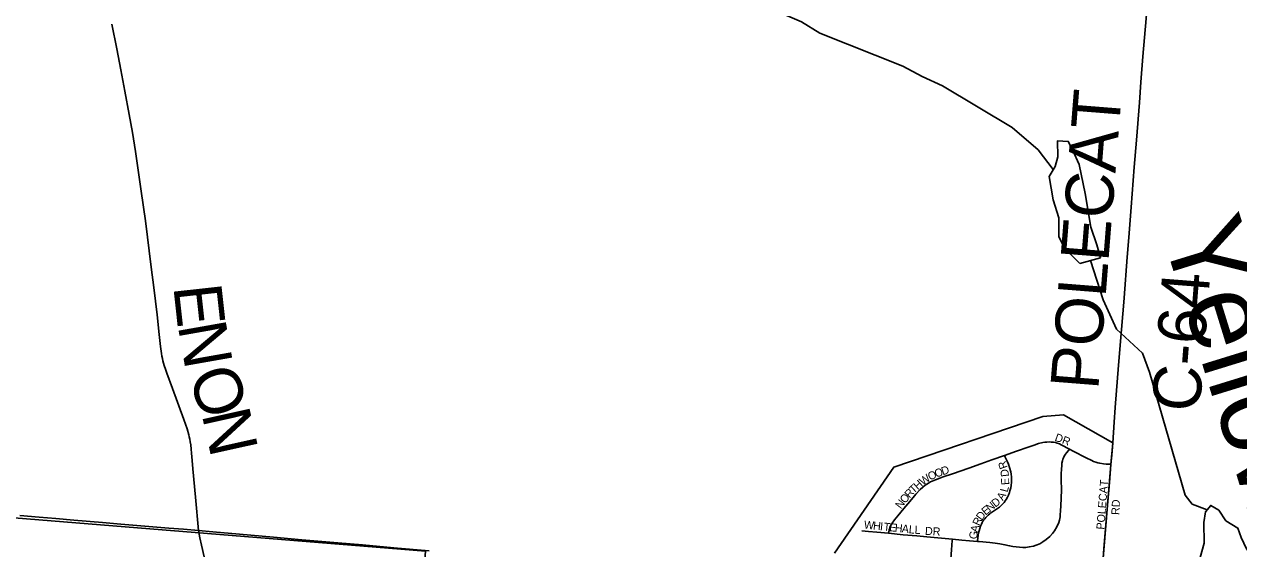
# Model space of a CAD drawing. Extents: x 1410790 to 1770854, y 448063 to 770588.
# Drawn here: x 1571387 to 1578975, y 663114 to 666393 of the extents above; entities that cross this region are included whole.
import ezdxf

# ---------------------------------------------------------------- set-up
doc = ezdxf.new("R2010")
doc.units = 0
for name, color, linetype in [('GM_X_City_Street', 7, 'Continuous'), ('GM_X_City_Street_Text', 7, 'Continuous'), ('GM_X_Corporation', 7, 'Continuous'), ('GM_X_County_Road', 7, 'Continuous'), ('GM_X_County_Road_Text', 7, 'Continuous'), ('GM_X_Minor_Lake', 7, 'Continuous'), ('GM_X_Minor_River', 7, 'Continuous'), ('GM_X_Minor_River_Text', 7, 'Continuous'), ('GM_X_Section', 7, 'Continuous')]:
    doc.layers.add(name, color=color, linetype=linetype)

msp = doc.modelspace()

# ---------------------------------------------------------------- linework, layer by layer
at = {"layer": 'GM_X_City_Street'}
for points in [[(1577342.5, 663160.2), (1577352.1, 663159.4), (1577420.6, 663153.2), (1577452, 663149), (1577482.1, 663144.4), (1577513.8, 663139), (1577543, 663133.2), (1577564, 663129), (1577584.4, 663125.7), (1577604, 663123.4), (1577625.2, 663121.8), (1577644.7, 663122.3), (1577665.8, 663125.1), (1577691.5, 663130.1), (1577709.8, 663136.2), (1577731, 663145.7), (1577750.2, 663156.6), (1577771.6, 663171.7), (1577793.8, 663191), (1577811.5, 663210.1), (1577823.4, 663225.8), (1577838.5, 663250.7), (1577849.7, 663277.7), (1577854.3, 663293.2), (1577858.1, 663312.9), (1577859.6, 663326.1), (1577862, 663351.4), (1577864.1, 663382.3), (1577866.8, 663479.2), (1577865.2, 663547.5), (1577866.2, 663582.8), (1577867.1, 663612.2), (1577868.9, 663633.9), (1577870.4, 663650), (1577872.9, 663663), (1577876.2, 663673), (1577879.1, 663681.9), (1577884.2, 663691.8), (1577888.3, 663698.5), (1577893, 663705.1), (1577898.4, 663713.4), (1577910.3, 663729.2), (1577916.8, 663737.2)], [(1577512.2, 663697), (1577585.7, 663723.2), (1577659.6, 663749.2), (1577696.7, 663762.1), (1577724.5, 663771.6), (1577749.8, 663778.2), (1577762.7, 663780.2), (1577774.9, 663781.2), (1577789.6, 663782.2), (1577803.8, 663781.2), (1577817.5, 663779.7), (1577829.8, 663777.3), (1577840.6, 663773.9), (1577854.2, 663769.5), (1577865.1, 663764.6), (1577916.8, 663737.2)], [(1577916.8, 663737.2), (1577940.4, 663724.6), (1578021.7, 663681.7), (1578057, 663664.8), (1578068.1, 663659.9), (1578081.4, 663655.6), (1578094, 663651.5), (1578106.4, 663648.5), (1578129.3, 663644.7), (1578147.4, 663642.7), (1578171.4, 663641.8), (1578176.5, 663641.2)], [(1578176.5, 663641.2), (1578181.4, 663698.3), (1578188.1, 663775.8)], [(1576787.4, 663210.9), (1576788.8, 663218.9), (1576791.3, 663232.1), (1576793.2, 663239.5), (1576795.2, 663247.3), (1576799.6, 663257.6), (1576806.5, 663269.8), (1576814, 663280.6), (1576819.6, 663287.8), (1576824.8, 663294.3), (1576844.9, 663320.1), (1576882.7, 663366.1), (1576918.9, 663410.2), (1576948, 663445.6), (1576957.2, 663454.9), (1576983.7, 663483.7), (1577001.7, 663499.3), (1577015.7, 663511), (1577025.7, 663517.9), (1577037, 663524.3), (1577049.2, 663531.4), (1577080, 663545.4), (1577106.3, 663555.6), (1577127.9, 663563.5), (1577187.3, 663582.3), (1577288.7, 663618), (1577363.5, 663644.3), (1577431.1, 663669.3), (1577511.7, 663696.8), (1577512.2, 663697)], [(1577342.5, 663160.2), (1577343.2, 663165.9), (1577349.2, 663213.4), (1577352.4, 663226.1), (1577356.3, 663240.8), (1577361.5, 663255.1), (1577367.2, 663268.5), (1577371.7, 663278.1), (1577376.2, 663285.9), (1577381.9, 663294.1), (1577387.5, 663301.5), (1577394, 663309.3), (1577400.9, 663316.3), (1577409.9, 663324.4), (1577419.6, 663332.3), (1577426.3, 663337.8), (1577430.5, 663340.6), (1577443.1, 663349.3), (1577467.9, 663365.9), (1577480.4, 663374.9), (1577490.8, 663384.6), (1577500.4, 663394), (1577508.9, 663403.8), (1577516, 663413.5), (1577522.1, 663422.6), (1577529.5, 663435.6), (1577535.5, 663448.9), (1577541.6, 663464.7), (1577545.5, 663476.7), (1577549.9, 663494.2), (1577552.4, 663508.8), (1577555.5, 663530.3), (1577555.9, 663551.5), (1577554.6, 663563.7), (1577552.9, 663580.2), (1577550.3, 663593.8), (1577542.3, 663622.3), (1577536, 663641.8), (1577528.1, 663660.9), (1577516.4, 663687), (1577512.2, 663697)], [(1578103, 662748.8), (1578117.2, 662910.4), (1578132.9, 663115.8), (1578146.2, 663289.7), (1578166.8, 663528.5), (1578176.5, 663641.2)], [(1576619.4, 663225.6), (1576662.5, 663222.4), (1576713.3, 663218.5), (1576787.4, 663210.9)], [(1576787.4, 663210.9), (1576878.9, 663201.6), (1576963.2, 663194.6), (1577025.4, 663189), (1577095.2, 663182.8), (1577186.5, 663173.5)], [(1577160.9, 662819.3), (1577163.3, 662855.2), (1577168, 662924.2), (1577174.5, 663020.8), (1577180.4, 663107.4), (1577184.3, 663165.4), (1577186.5, 663173.5)], [(1577186.5, 663173.5), (1577244.5, 663168.5), (1577293.4, 663164.3), (1577342.5, 663160.2)]]:
    msp.add_lwpolyline(points, dxfattribs=at)
at = {"layer": 'GM_X_Corporation'}
msp.add_lwpolyline([(1576448.3, 663086), (1576819.3, 663623.6), (1577751.6, 663941), (1577880.2, 663951.8), (1578188.1, 663775.8), (1578176.5, 663641.2), (1578103, 662748.8)], dxfattribs=at)
at = {"layer": 'GM_X_County_Road'}
for points in [[(1578258.2, 664682.9), (1578278, 664936.1), (1578288.2, 665060.4), (1578302.7, 665250), (1578322.4, 665498.6), (1578336, 665668.6), (1578354.2, 665904), (1578363.7, 666031.4), (1578376.5, 666191.4), (1578396.3, 666429.8), (1578413.4, 666645.6), (1578424.8, 666773.1), (1578442.4, 666968.9), (1578461.7, 667217.5), (1578475.7, 667390.9), (1578489.9, 667554.2), (1578513.7, 667828.7), (1578526.3, 667978.9), (1578532.4, 668072)], [(1572476, 663228.1), (1572456.8, 663436.6), (1572441.3, 663613.1), (1572437, 663665.9), (1572432.7, 663711.1), (1572430.3, 663737), (1572427.5, 663763.6), (1572424.5, 663783.2), (1572421.4, 663799.5), (1572418.3, 663813.5), (1572415.3, 663825.2), (1572403.9, 663863.2), (1572383.3, 663922.2), (1572313, 664116.3), (1572278.2, 664210.7), (1572269.5, 664236.1), (1572261.9, 664260.2), (1572257.6, 664275), (1572253.7, 664289.5), (1572250, 664304), (1572246.9, 664317.7), (1572244, 664333.6), (1572241.5, 664349.2), (1572238.5, 664378), (1572230.5, 664454.3), (1572217.1, 664575.4), (1572197.2, 664748.2), (1572180.9, 664875.1), (1572145.1, 665164.9), (1572118.5, 665350), (1572082.3, 665596.7), (1572062.5, 665716.5), (1572042.4, 665829.6), (1572015.2, 665974.8), (1571990.9, 666107), (1571966, 666239.3), (1571934.2, 666393.6)], [(1578188.1, 663775.8), (1578196.8, 663905.9), (1578203.3, 663997.6), (1578224, 664262.5), (1578243.2, 664484.8), (1578258, 664681), (1578258.2, 664682.9)], [(1571359.8, 663322), (1571480.6, 663311.3), (1571585.2, 663302.2), (1571696.4, 663292.7), (1571876.2, 663278), (1571990.5, 663267.6), (1572291.1, 663242.6), (1572382.4, 663235.5), (1572476, 663228.1)], [(1572526.8, 662989.5), (1572494.3, 663136.2), (1572484.2, 663181.8), (1572476, 663228.1)], [(1572476, 663228.1), (1572566.1, 663220.6), (1572732.7, 663205), (1572945.1, 663185.8), (1573121.6, 663169.8), (1573347.1, 663150), (1573500.8, 663137.8), (1573608.6, 663128.1), (1573719.8, 663118.2), (1573917.5, 663100.4)]]:
    msp.add_lwpolyline(points, dxfattribs=at)
at = {"layer": 'GM_X_Minor_Lake'}
for points in [[(1578111.3, 664932.4), (1578088.9, 665013.1), (1578051.1, 665124.1), (1578015.3, 665335.2), (1577977, 665516.3), (1577938.7, 665603.3), (1577909.9, 665660), (1577842, 665663.4), (1577844, 665563.2), (1577826.8, 665503.4), (1577789.6, 665442.1), (1577814.7, 665295.3), (1577850.4, 665182.3), (1577850.1, 665066.1), (1577886.7, 664993.2), (1577982.7, 664897)], [(1578111.3, 664932.4), (1577982.7, 664897)], [(1579070.4, 662712), (1579126, 662795), (1579129.4, 662865.1), (1579117, 662949.5), (1579094.6, 663028.1), (1579022.4, 663113.8), (1578989.8, 663184.7), (1578969, 663243.2), (1578894, 663288.9), (1578849.3, 663355.9), (1578800, 663385), (1578767.2, 663345.6), (1578755.9, 663277.7), (1578759.3, 663149.3), (1578733.6, 663059.7), (1578755.8, 662969), (1578747.4, 662852.9), (1578790.9, 662727.8)]]:
    msp.add_lwpolyline(points, dxfattribs=at)
at = {"layer": 'GM_X_Minor_River'}
for points in [[(1577815, 665484), (1577721, 665607.8), (1577559.9, 665747.4), (1577123.4, 666006.9), (1576996.7, 666065.6), (1576876, 666130.2), (1576356.6, 666337.3), (1576244, 666407.7), (1576071.6, 666481.4), (1575669, 666636), (1575285.8, 666758.1), (1575224.5, 666793.4), (1575173.7, 666848.5), (1575127.1, 667021.8), (1575111.5, 667546.9), (1575028.9, 667716.9), (1574978.2, 667780), (1574840, 667863), (1574468.2, 667962.8), (1574300.6, 667974.3), (1574137, 667887.5), (1574080.5, 667856.7), (1573972.4, 667848.9), (1573757.5, 667897.4)], [(1578777.3, 663357.8), (1578684.2, 663393.4), (1578639.4, 663448.5), (1578416.9, 664218.7), (1578373.2, 664335.8), (1578210.4, 664487.5), (1578128, 664669.6), (1578049, 664915.3)]]:
    msp.add_lwpolyline(points, dxfattribs=at)
at = {"layer": 'GM_X_Section'}
msp.add_lwpolyline([(1573893.6, 663098.8), (1573452.8, 657751.2), (1568041.2, 658191.1), (1568545.9, 663531.6)], close=True, dxfattribs=at)

# ---------------------------------------------------------------- texts
at = {"layer": 'GM_X_City_Street_Text'}
for s, rotation, p in [('DR', 339.78046, (1577821.3, 663790.3)), ('R', 109.72193, (1577531.9, 663622.5)), ('W', 35.481, (1577001.3, 663507.7)), ('O', 24.63929, (1577045.7, 663539.6)), ('O', 20.70953, (1577084.9, 663557.6)), ('D', 18.31747, (1577125.5, 663573)), ('D', 96.32358, (1577539.6, 663566.4)), ('T', 42.99044, (1576943.8, 663455.7)), ('H', 41.30313, (1576969.3, 663479.5)), ('E', 90.57346, (1577540.6, 663512.5)), ('POLECAT', 85.46124, (1578134.4, 663232.2)), ('O', 50.2308, (1576890.4, 663393.7)), ('R', 48.0922, (1576918.2, 663427.1)), ('A', 58.62001, (1577501, 663411.9)), ('L', 75.63781, (1577530.2, 663464.3)), ('N', 52.36078, (1576863.8, 663359.2)), ('E', 39.58165, (1577392.7, 663320.4)), ('N', 38.50959, (1577419.7, 663342.6)), ('D', 38.80127, (1577454.3, 663370.2)), ('RD', 86.98901, (1578228.1, 663324.3)), ('W', 354.07195, (1576631.2, 663240.9)), ('H', 354.06537, (1576688.1, 663234.9)), ('I', 354.04589, (1576731.8, 663230.4)), ('R', 65.27065, (1577353.9, 663253.4)), ('D', 54.07867, (1577369.2, 663287.2)), ('T', 354.08463, (1576753.8, 663228.1)), ('E', 354.06106, (1576788.8, 663224.5)), ('H', 354.06816, (1576823.8, 663220.8)), ('A', 354.06537, (1576867.6, 663216.3)), ('L', 354.07004, (1576911.3, 663211.7)), ('L', 356.72246, (1576948.9, 663207.9)), ('DR', 356.97755, (1577013.5, 663201.3)), ('G', 81.22392, (1577338, 663170.7)), ('A', 76.45154, (1577344.5, 663213.1))]:
    msp.add_text(s, height=50, rotation=rotation, dxfattribs=at).set_placement(p)
at = {"layer": 'GM_X_County_Road_Text'}
for s, rotation, p in [('POLECAT', 85.46178, (1578096.5, 664103)), ('C-64', 85.5507, (1578729.6, 663963.3)), ('E', 276.30849, (1572317.9, 664754)), ('N', 280.01716, (1572345.6, 664510)), ('O', 290.22531, (1572406.7, 664193.7)), ('N', 282.52882, (1572495, 663956.2))]:
    msp.add_text(s, height=300, rotation=rotation, dxfattribs=at).set_placement(p)
at = {"layer": 'GM_X_Minor_River_Text'}
msp.add_text('Yellow', height=500.38, rotation=287.17588, dxfattribs=at).set_placement((1578491.8, 665092.1))

doc.saveas('drawing.dxf')
